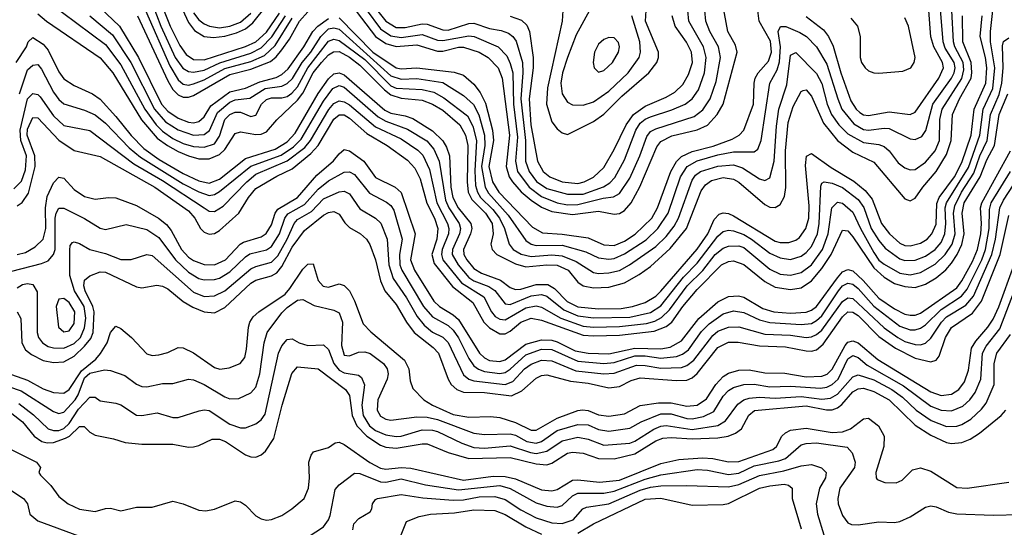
# Model space of a CAD drawing. Header units: inches. Extents: x 990535 to 1117859, y 769386 to 892122.
# Tile 743 of 1056: x 1060300 to 1064093, y 854799 to 856755. Entities that reach past the tile are written whole.
import ezdxf

# ---------------------------------------------------------------- set-up
doc = ezdxf.new("R2010")
doc.units = ezdxf.units.IN
doc.header["$MEASUREMENT"] = 0
doc.layers.add('B0865', color=7, linetype='Continuous')

msp = doc.modelspace()

# ---------------------------------------------------------------- linework, layer by layer
at = {"layer": 'B0865', "color": 5}
for points, elevation in [([(1060872.7, 856912.7), (1060950, 856744.3), (1060973.8, 856713.8), (1061010, 856691), (1061046.2, 856686.2), (1061090, 856691.7), (1061135.5, 856704.5), (1061170, 856720.3), (1061197.4, 856742.6), (1061250.8, 856809.2)], 3620), ([(1060831.5, 856850), (1060880, 856730), (1060916.3, 856656.3), (1060940.7, 856620.7), (1060970, 856601.3), (1061010, 856600.4), (1061170, 856651.5), (1061210, 856669.7), (1061250, 856707.7), (1061300.2, 856779.8)], 3580), ([(1061579.8, 856810), (1061670.3, 856690.3), (1061710, 856663.8), (1061750, 856651.9), (1061830, 856658.2), (1061910, 856633.8), (1061930, 856633.7), (1061990, 856648.9), (1062010, 856649.1), (1062069.7, 856629.7), (1062105, 856610), (1062143.3, 856570), (1062159, 856530), (1062186.7, 856310), (1062174.1, 856190), (1062185.4, 856150), (1062198.4, 856130), (1062232.3, 856092.3), (1062270, 856059.7), (1062310, 856032.4), (1062350, 856015.6), (1062430, 856004.6), (1062530, 856017), (1062590, 856005.8), (1062610, 856008.2), (1062630, 856019.7), (1062655.4, 856050), (1062688.5, 856111.5), (1062754.7, 856265.3), (1062770, 856285.9), (1062812.1, 856307.9), (1062910, 856330.8), (1062950, 856349.2), (1062987.2, 856390), (1063010.5, 856430), (1063063.3, 856630), (1063057.4, 856657.4), (1063027.6, 856710), (1063002.1, 856850)], 3520), ([(1060410, 856824.4), (1060630, 856659), (1060690, 856581), (1060782.1, 856410), (1060825.3, 856350), (1060850, 856325.5), (1060890, 856297.6), (1060930, 856278.7), (1060970, 856266.4), (1061010, 856264.2), (1061050, 856277.3), (1061070, 856306.8), (1061089.7, 856370), (1061110, 856389.7), (1061130, 856398.8), (1061150, 856398.6), (1061190, 856381.8), (1061210, 856386.9), (1061231.4, 856430), (1061250, 856448.3), (1061270, 856453.6), (1061310, 856453.7), (1061330, 856459.7), (1061347.9, 856472.1), (1061370, 856495.9), (1061410.5, 856570), (1061490, 856672.4), (1061510, 856679.6), (1061530, 856675), (1061630, 856602.1), (1061730, 856500.8), (1061750, 856491.5), (1061850, 856486.5), (1061895.8, 856475.8), (1061934, 856454), (1062024.4, 856384.4), (1062045.5, 856345.5), (1062059.8, 856290), (1062053.2, 856173.2), (1062056.3, 856116.3), (1062062.9, 856090), (1062075.1, 856070), (1062123.2, 856023.2), (1062147.9, 855990), (1062167.2, 855950), (1062185.2, 855890), (1062201.4, 855870), (1062231.8, 855851.8), (1062270, 855842.5), (1062350, 855848.6), (1062390, 855844.8), (1062444, 855824), (1062510, 855781.6), (1062530, 855777.8), (1062570, 855779.6), (1062610, 855788.9), (1062649.6, 855810.4), (1062750, 855881.8), (1062790, 855920.1), (1062821, 855959), (1062838.4, 855990), (1062890, 856136.8), (1062904, 856156), (1062923.2, 856170), (1062990, 856190.9), (1063050, 856196), (1063085, 856185), (1063150, 856141.6), (1063170, 856135.1), (1063190, 856145.8), (1063206.1, 856210), (1063215, 856345), (1063224.9, 856410), (1063255.4, 856504.5), (1063270, 856618.5), (1063290, 856628.7), (1063370, 856548.5), (1063389.8, 856509.8), (1063410.5, 856430), (1063427.5, 856390), (1063456, 856350), (1063490, 856315.9), (1063550, 856281.5), (1063610, 856273.9), (1063630, 856266.8), (1063649.5, 856249.5), (1063683.8, 856203.8), (1063710, 856184.2), (1063730, 856177.2), (1063750, 856178), (1063790, 856206), (1063826.7, 856250), (1063843.9, 856290), (1063845, 856370), (1063854, 856410), (1063930, 856529), (1063937.8, 856562.2), (1063934.7, 856590), (1063902.4, 856650), (1063896.8, 856670), (1063891.3, 856790)], 3440), ([(1060569.5, 856769.5), (1060656.7, 856696.7), (1060728.4, 856590), (1060819.5, 856410), (1060862.1, 856362.1), (1060910, 856330.3), (1060970, 856310.5), (1061010, 856313.2), (1061031.4, 856328.6), (1061062.3, 856397.7), (1061110, 856437.6), (1061130, 856446.6), (1061186.7, 856453.3), (1061246.1, 856490), (1061310, 856499.7), (1061330, 856509.1), (1061350.9, 856529.1), (1061387.9, 856590), (1061420.8, 856630), (1061460.2, 856690), (1061490, 856720), (1061510, 856724.4), (1061530, 856718.3), (1061730, 856539.5), (1061770, 856525.6), (1061830, 856529.2), (1061930, 856513.3), (1062010, 856462.9), (1062048.6, 856428.6), (1062069, 856389), (1062090.9, 856310), (1062091.6, 856270), (1062079.5, 856190), (1062093.2, 856110), (1062106.2, 856086.2), (1062181.7, 856001.7), (1062250, 855904), (1062270, 855890.7), (1062290, 855885.4), (1062390, 855886.2), (1062480.6, 855860.6), (1062530, 855838.2), (1062570, 855832.1), (1062590, 855834.5), (1062630, 855852.5), (1062713, 855907), (1062758.7, 855950), (1062797.9, 856010), (1062845.8, 856150), (1062871, 856190), (1062910, 856212), (1062990, 856234.2), (1063050, 856245.6), (1063130, 856245.8), (1063144, 856256), (1063156.9, 856290), (1063189.3, 856510), (1063218.1, 856561.9), (1063227.2, 856592.8), (1063231.2, 856651.2), (1063222.1, 856710), (1063231.5, 856728.5), (1063251.6, 856728.4), (1063305.9, 856705.9), (1063331.1, 856690), (1063370.1, 856650), (1063410, 856584.1), (1063451.2, 856450), (1063467.8, 856410), (1063514, 856354), (1063550, 856332.7), (1063570, 856329), (1063630, 856337.5), (1063650, 856335.8), (1063730, 856296), (1063750, 856293.4), (1063775.4, 856304.6), (1063791.4, 856328.6), (1063817.9, 856430), (1063889.5, 856530), (1063900, 856550), (1063903.8, 856570), (1063899.7, 856590), (1063865.5, 856645.5), (1063857.5, 856670), (1063846, 856810)], 3460), ([(1060584.7, 856824.7), (1060684.8, 856730), (1060757.3, 856610), (1060845.8, 856430), (1060870, 856402.5), (1060910, 856375.9), (1060950, 856360.4), (1060970, 856358.3), (1060990, 856362.3), (1061010, 856381.4), (1061036.8, 856423.2), (1061110, 856476.8), (1061170, 856491.7), (1061224.7, 856515.3), (1061287.4, 856532.6), (1061310, 856543.4), (1061334, 856566), (1061394.2, 856650), (1061429.3, 856710), (1061448.4, 856730), (1061490, 856760.4)], 3480), ([(1060810, 856817.8), (1060843.8, 856730), (1060899.3, 856610), (1060928.7, 856568.7), (1060950, 856555.7), (1060970, 856553), (1061010, 856561), (1061070.8, 856589.2), (1061190, 856626.3), (1061230, 856646.5), (1061271.4, 856688.6), (1061324.3, 856770)], 3560), ([(1061650, 856825), (1061710, 856749.6), (1061750, 856725.1), (1061784.5, 856724.5), (1061850, 856739.8), (1061870, 856737.6), (1061930, 856716), (1061950, 856715.4), (1062030, 856740.4), (1062050, 856741.8), (1062110, 856721), (1062154.1, 856714.1), (1062183.1, 856703.1), (1062200.1, 856690), (1062212, 856672), (1062236.7, 856590), (1062238.1, 856550), (1062230, 856450), (1062248.2, 856290), (1062248.8, 856210), (1062262.8, 856170), (1062291.2, 856131.2), (1062330, 856104.8), (1062410, 856082.7), (1062470, 856082.6), (1062548.5, 856111.5), (1062572.8, 856127.2), (1062592.4, 856147.6), (1062630, 856215.4), (1062673.4, 856330), (1062690, 856356.2), (1062710, 856372.1), (1062730, 856380.9), (1062812.6, 856407.4), (1062863.8, 856430), (1062891.1, 856450), (1062914.9, 856485.1), (1062937.7, 856550), (1062944.7, 856610), (1062934.2, 856650), (1062878.3, 856750), (1062873.6, 856790)], 3560), ([(1060286.7, 856590), (1060325.8, 856650), (1060332.7, 856670), (1060350, 856686.4), (1060390, 856661.3), (1060410, 856637.3), (1060450, 856554.8), (1060470, 856527.3), (1060510, 856501.3), (1060580.5, 856470), (1060610, 856448.5), (1060670, 856382.5), (1060728.6, 856308.6), (1060778.6, 856258.6), (1060837.1, 856217.1), (1060930, 856162), (1060990, 856134.6), (1061030, 856125), (1061070, 856141.3), (1061170, 856220.4), (1061284, 856256), (1061330, 856284.4), (1061361.7, 856318.3), (1061450, 856471.3), (1061490, 856527.6), (1061510, 856546.1), (1061530, 856550), (1061550, 856542.9), (1061706.2, 856406.2), (1061730, 856394.7), (1061784.8, 856384.8), (1061813.9, 856373.9), (1061890, 856326.7), (1061930, 856288.8), (1061944.5, 856264.5), (1061955.6, 856230), (1061960.2, 856110), (1061968.5, 856070), (1061989, 856030), (1062037.2, 855970), (1062041.2, 855950), (1062036.4, 855930), (1062009.8, 855869.8), (1062011.5, 855850), (1062021.9, 855830), (1062050, 855796.7), (1062078.8, 855778.8), (1062151.9, 855751.9), (1062190, 855723.4), (1062210, 855715.4), (1062230, 855716.6), (1062290, 855734.8), (1062334.9, 855734.9), (1062359.9, 855719.9), (1062409.1, 855669.1), (1062450, 855649.3), (1062530, 855641), (1062617.5, 855642.5), (1062661.1, 855650), (1062710, 855666), (1062750, 855689.8), (1062770, 855708.6), (1062910, 855870.6), (1062950.6, 855930), (1062974.9, 855985.1), (1062994.6, 856005.4), (1063010, 856010.5), (1063030, 856008.3), (1063050, 855999.2), (1063210, 855901.9), (1063230, 855896.9), (1063262.8, 855897.2), (1063290, 855905.9), (1063303.9, 855916.1), (1063328.9, 855950), (1063339.6, 855990), (1063341.7, 856038.3), (1063327.1, 856192.9), (1063331, 856229), (1063350, 856239), (1063425.9, 856185.9), (1063513.1, 856133.1), (1063557.2, 856097.2), (1063583.8, 856063.8), (1063619.8, 855970), (1063650.8, 855930), (1063690, 855893.7), (1063710, 855885.1), (1063730, 855883.6), (1063770, 855894.3), (1063795.6, 855910), (1063814.1, 855930), (1063830, 855966.8), (1063833.4, 856046.6), (1063842, 856070), (1063901.2, 856150), (1063930, 856204.6), (1063965.9, 856310), (1063976.5, 856410), (1064021.3, 856510), (1064025.9, 856570), (1064020.8, 856610), (1063999.6, 856690), (1064008.1, 856770)], 3380), ([(1060298.8, 856470), (1060330, 856561.8), (1060350, 856580.6), (1060370, 856582.1), (1060384, 856564), (1060430, 856475.7), (1060450, 856447.8), (1060470, 856431), (1060550, 856407.1), (1060590, 856389), (1060630, 856355.9), (1060721.7, 856261.7), (1060765.7, 856225.7), (1060930, 856122.9), (1060990, 856091.6), (1061030, 856078), (1061050, 856081), (1061070, 856093.2), (1061190, 856191.4), (1061306.7, 856233.3), (1061354.5, 856265.5), (1061384.7, 856295.3), (1061470, 856440.9), (1061506.1, 856490), (1061530, 856501.8), (1061550, 856495.2), (1061680.8, 856380.8), (1061710, 856364.4), (1061794, 856334), (1061868.6, 856288.6), (1061895.8, 856255.8), (1061916, 856210), (1061940.1, 856060.1), (1061953.3, 856030), (1061992.7, 855970), (1061997.5, 855950), (1061994.6, 855930), (1061967.1, 855870), (1061966.1, 855850), (1061989, 855810), (1062030, 855762.2), (1062050, 855749.3), (1062107.2, 855727.2), (1062130, 855712.3), (1062170, 855659.7), (1062190, 855658), (1062270, 855691.4), (1062310, 855696.6), (1062330.1, 855690), (1062396.7, 855636.7), (1062450, 855614.4), (1062510, 855606.3), (1062650, 855609.5), (1062730, 855626.9), (1062770, 855653.2), (1062856.8, 855763.2), (1062910, 855816.5), (1062990, 855920.9), (1063010, 855938.9), (1063030, 855944.1), (1063050, 855941.5), (1063090, 855927.1), (1063119.7, 855910), (1063190, 855856.1), (1063230, 855837.3), (1063270, 855831.4), (1063310, 855844), (1063330, 855858.6), (1063350, 855881.8), (1063373.5, 855930), (1063380.1, 855970), (1063386.7, 856113.3), (1063390, 856124.9), (1063399.5, 856130), (1063430, 856125.9), (1063470, 856108.4), (1063530, 856062.3), (1063551.6, 856031.6), (1063580.6, 855950), (1063610, 855904.4), (1063634.7, 855874.7), (1063690, 855834.2), (1063710, 855827.5), (1063750, 855829.2), (1063790, 855843.7), (1063826.4, 855870), (1063850, 855896.6), (1063864.6, 855930), (1063868.2, 855970), (1063865.8, 856030), (1063870.7, 856050), (1063954.6, 856185.4), (1063999.3, 856310), (1064011.4, 856410), (1064048.5, 856490), (1064057.2, 856570), (1064040.2, 856670), (1064039.8, 856710), (1064048.8, 856791.2)], 3360), ([(1060370, 856777.5), (1060403.5, 856750), (1060610, 856608.5), (1060659.2, 856550), (1060769.1, 856369.1), (1060830, 856298.7), (1060868.6, 856270), (1060910, 856247.4), (1060950, 856230.2), (1060990, 856219.7), (1061030, 856218.6), (1061070, 856235.5), (1061090, 856255.5), (1061130, 856316.8), (1061150, 856322.9), (1061210, 856312.9), (1061230, 856314.2), (1061250, 856323.6), (1061290.5, 856369.5), (1061370, 856444.9), (1061390, 856472.5), (1061430.8, 856550), (1061462.5, 856590), (1061490, 856619.8), (1061508.2, 856631.8), (1061530, 856632.3), (1061570, 856610.2), (1061610, 856580.5), (1061705.4, 856485.4), (1061730, 856466.2), (1061770, 856453.3), (1061850, 856444.8), (1061890, 856430.3), (1061930, 856406.2), (1061996.1, 856350), (1062017.8, 856310), (1062026.3, 856270), (1062023.9, 856130), (1062027.9, 856090), (1062041.9, 856061.9), (1062094.7, 856010), (1062119.8, 855970), (1062124.2, 855930), (1062115.4, 855890), (1062119.5, 855870), (1062138.5, 855850), (1062210, 855814.5), (1062250, 855803.1), (1062330, 855810.9), (1062370, 855808.8), (1062412.2, 855790), (1062450, 855743.4), (1062470, 855729.2), (1062510, 855721.8), (1062570, 855724.6), (1062630, 855741), (1062686.5, 855773.5), (1062730, 855804.4), (1062806, 855874), (1062868.4, 855950), (1062924.7, 856095.3), (1062941.5, 856118.5), (1062964.9, 856135.1), (1063010, 856147.7), (1063050, 856141.3), (1063070, 856129), (1063170, 856042.6), (1063190, 856033.3), (1063210, 856032.1), (1063230, 856043.6), (1063246.2, 856073.8), (1063252, 856108), (1063249.6, 856250), (1063260.9, 856359.1), (1063279.5, 856420.5), (1063310, 856478.9), (1063318, 856482), (1063330, 856485.3), (1063350, 856460.8), (1063395.9, 856355.9), (1063450.2, 856290.2), (1063510, 856244.3), (1063590, 856206.6), (1063710, 856065.5), (1063730, 856057.8), (1063750, 856067.7), (1063778.6, 856110), (1063830, 856170.4), (1063870, 856236.3), (1063888.9, 856290), (1063893.1, 856390), (1063919.9, 856450), (1063964.8, 856530), (1063968.5, 856551.5), (1063965.2, 856590), (1063932.7, 856670), (1063932.4, 856770)], 3420), ([(1060754.2, 856770), (1060870, 856520.1), (1060890, 856485.6), (1060910, 856465.8), (1060930, 856457), (1060950, 856456.1), (1060970, 856463.5), (1061110, 856544), (1061190, 856564), (1061265.6, 856594.4), (1061287.8, 856612.2), (1061310, 856639.1), (1061339.4, 856680.6), (1061378, 856750), (1061410, 856785.2)], 3520), ([(1060784.4, 856790), (1060877.9, 856577.9), (1060910, 856523.5), (1060930, 856506.7), (1060950, 856503.4), (1060970, 856507.8), (1061010, 856523.3), (1061090, 856566.8), (1061190, 856594.6), (1061242.4, 856617.6), (1061283.9, 856656.1), (1061350, 856760.5)], 3540), ([(1060970, 856782), (1060990, 856754.5), (1061010, 856739.7), (1061030.4, 856730.4), (1061070, 856724.4), (1061110, 856730), (1061150, 856746.1), (1061190, 856780)], 3640), ([(1061530, 856762.7), (1061660.3, 856630), (1061750, 856569.6), (1061770, 856566.1), (1061830, 856569.3), (1061973.2, 856553.2), (1062010, 856541.7), (1062050, 856506.2), (1062074.3, 856474.3), (1062094.1, 856434.1), (1062121.7, 856330), (1062125.3, 856290), (1062107.6, 856190), (1062120.8, 856130), (1062145.6, 856090), (1062275.3, 855955.3), (1062313.6, 855933.6), (1062390, 855929), (1062490, 855914.1), (1062550, 855887.5), (1062590, 855885.3), (1062630, 855902), (1062671.4, 855928.6), (1062734.9, 855990), (1062757.6, 856030), (1062807.8, 856170), (1062830.8, 856209.2), (1062850, 856228.4), (1062890, 856247.5), (1062971.7, 856268.3), (1063044.8, 856295.2), (1063072.2, 856310), (1063090.2, 856329.8), (1063126.7, 856430), (1063128.9, 856510), (1063133.5, 856530), (1063144.5, 856550), (1063185, 856595), (1063196.8, 856630), (1063192.5, 856672.5), (1063148.6, 856750), (1063143.2, 856790)], 3480), ([(1061634.3, 856794.3), (1061690, 856719.7), (1061730, 856693.1), (1061770, 856687.2), (1061850, 856698), (1061910, 856676.9), (1061930, 856674.4), (1062030, 856693.6), (1062050.1, 856690), (1062143.7, 856650), (1062176.3, 856616.3), (1062190, 856586.8), (1062199.3, 856550), (1062201.7, 856430), (1062217.2, 856302.8), (1062209.5, 856210), (1062218, 856170), (1062262.7, 856110), (1062310, 856073.4), (1062370, 856049.8), (1062410, 856042.4), (1062450, 856042.8), (1062547.2, 856067.2), (1062587.2, 856072.8), (1062610, 856084.9), (1062650, 856145.1), (1062689, 856231), (1062715.4, 856304.6), (1062730, 856324), (1062750, 856335.2), (1062897.8, 856382.2), (1062931.5, 856408.5), (1062960.5, 856450), (1062982.8, 856517.2), (1062999.5, 856610), (1062991.6, 856650), (1062959, 856710), (1062942.9, 856750), (1062939.9, 856790)], 3540), ([(1062190, 856768.5), (1062233.3, 856753.3), (1062254, 856734), (1062264, 856710), (1062277.5, 856610), (1062278.1, 856570), (1062262.4, 856450), (1062269.4, 856350), (1062294.6, 856210), (1062317, 856170), (1062341.8, 856150), (1062390, 856130.8), (1062450, 856124.4), (1062474.9, 856130), (1062510, 856147.9), (1062550, 856185.4), (1062590, 856254.5), (1062635.9, 856350), (1062664.3, 856390), (1062710, 856422), (1062790, 856456.4), (1062823.9, 856476.1), (1062854.4, 856505.6), (1062876.5, 856543.5), (1062891.3, 856590), (1062887.8, 856630), (1062868.9, 856668.9), (1062825.5, 856730), (1062813.7, 856770)], 3580), ([(1062391.9, 856790), (1062389.7, 856750), (1062332.9, 856492.9), (1062329.4, 856430), (1062350, 856362.2), (1062370, 856335.3), (1062390, 856318.9), (1062410, 856312.8), (1062510, 856362.8), (1062550, 856391.5), (1062620, 856460), (1062723, 856550), (1062754.5, 856590), (1062761.3, 856610), (1062760.5, 856630), (1062710.9, 856750), (1062712.7, 856790)], 3620), ([(1062495.3, 856790), (1062443.5, 856696.5), (1062410, 856608.9), (1062390.8, 856550), (1062385.1, 856510), (1062389.1, 856469.1), (1062410, 856438), (1062430, 856426.9), (1062470, 856425.5), (1062510, 856438.7), (1062570, 856479.2), (1062644.6, 856550), (1062686, 856610), (1062691.9, 856630), (1062689.4, 856670), (1062658, 856770)], 3640), ([(1063330, 856767.6), (1063395.9, 856715.9), (1063416.2, 856690), (1063433.3, 856653.3), (1063462.7, 856550), (1063502.3, 856442.3), (1063522.3, 856410), (1063537.1, 856397.1), (1063550, 856388.9), (1063570, 856385.4), (1063650, 856400.5), (1063729.9, 856390.1), (1063750, 856398.7), (1063840.9, 856530), (1063858.7, 856570), (1063854.6, 856590), (1063822.1, 856650), (1063810, 856689), (1063802.5, 856790)], 3480), ([(1063501.6, 856761.6), (1063527.3, 856730), (1063537.4, 856690), (1063537.8, 856610), (1063543.5, 856590), (1063556.8, 856570), (1063570, 856558.7), (1063590, 856550.6), (1063610, 856549.2), (1063702.8, 856557.2), (1063732.5, 856570), (1063746.3, 856590), (1063750.2, 856610), (1063724, 856730), (1063710, 856761.9)], 3520), ([(1060276.8, 856103.2), (1060306.6, 856133.4), (1060322.7, 856177.3), (1060325.6, 856230), (1060303.6, 856290), (1060301.6, 856330), (1060329.3, 856450.7), (1060350, 856471.3), (1060370, 856466.7), (1060378.3, 856458.3), (1060430, 856384.6), (1060470, 856347.6), (1060570, 856328.2), (1060739.9, 856199.9), (1060850, 856135.4), (1061010, 856029.7), (1061030, 856017.9), (1061050, 856016.1), (1061083.8, 856036.2), (1061175.3, 856130), (1061210, 856159.7), (1061330, 856211.3), (1061397.8, 856262.2), (1061420.7, 856290), (1061490.8, 856409.2), (1061510, 856432.4), (1061530, 856442.4), (1061550, 856439.2), (1061570, 856426.6), (1061670, 856342), (1061770, 856295.7), (1061833.1, 856253.1), (1061853, 856233), (1061878.6, 856178.6), (1061906.9, 856050), (1061947.5, 855970), (1061953, 855950), (1061951.8, 855930), (1061927.3, 855870), (1061924.7, 855850), (1061930, 855830), (1062001.8, 855741.8), (1062087.7, 855687.7), (1062117.8, 855630), (1062131.9, 855611.9), (1062150, 855600.9), (1062170, 855599), (1062250, 855644.6), (1062290, 855652.6), (1062310, 855647.4), (1062385.2, 855605.2), (1062470, 855574.5), (1062510, 855570.7), (1062610, 855572.5), (1062715.1, 855584.9), (1062746.5, 855593.5), (1062772.9, 855607.1), (1062803.2, 855636.8), (1062871.1, 855730), (1062931.1, 855788.9), (1062978.8, 855850), (1063010, 855874.8), (1063030, 855883.1), (1063070, 855884.4), (1063090, 855876.8), (1063190, 855794.4), (1063230, 855775.1), (1063270, 855770.3), (1063310, 855780.9), (1063350, 855810.1), (1063393, 855870), (1063415.1, 855930), (1063428.7, 856030), (1063450, 856051.6), (1063470, 856047.9), (1063510, 856013), (1063538.6, 855950), (1063590, 855857.9), (1063610, 855829), (1063630, 855812.7), (1063690, 855778.8), (1063730, 855771.6), (1063770, 855780.5), (1063827.1, 855812.9), (1063865.5, 855850), (1063892, 855890), (1063903.4, 855930), (1063897.9, 856010), (1063901.9, 856038.1), (1063928.2, 856090), (1063976.2, 856163.8), (1063998.3, 856230), (1064026.9, 856290), (1064039.3, 856390), (1064073.3, 856466.7), (1064083.1, 856510), (1064089.2, 856570), (1064085.6, 856654.4), (1064090, 856671.1), (1064110, 856685.1)], 3340), ([(1060290, 856038.4), (1060309.7, 856050.3), (1060333.6, 856086.4), (1060359.7, 856190), (1060358.1, 856230), (1060328.5, 856310), (1060330, 856333), (1060350, 856378.3), (1060370, 856377.6), (1060450, 856291.2), (1060510, 856251.3), (1060610, 856228.2), (1060820.4, 856110), (1060950, 856018.3), (1060974.3, 855990), (1060996, 855950), (1061010, 855936.3), (1061030, 855928.7), (1061050, 855930.9), (1061070, 855943.5), (1061143.4, 856010), (1061181.5, 856070), (1061210, 856104.6), (1061290, 856152.3), (1061350, 856179.9), (1061420.9, 856239.1), (1061449.5, 856270.5), (1061510, 856371.7), (1061530, 856388), (1061550, 856388.1), (1061570, 856376), (1061636.7, 856316.7), (1061715.9, 856270), (1061793.7, 856213.7), (1061822.6, 856182.6), (1061842.2, 856142.2), (1061868.7, 856048.7), (1061897.8, 855990), (1061911.1, 855950), (1061906.4, 855910), (1061887.2, 855850), (1061896.1, 855816.1), (1061967.5, 855727.5), (1062045.2, 855665.2), (1062088.5, 855590), (1062110, 855567.4), (1062150, 855544.6), (1062170, 855545.1), (1062190, 855555.4), (1062230, 855589.3), (1062270, 855604.9), (1062310, 855597), (1062470, 855540.2), (1062510, 855537), (1062610, 855539.6), (1062744.6, 855555.4), (1062790, 855573), (1062811.6, 855590), (1062854.2, 855650), (1062910, 855715.6), (1063004.2, 855810), (1063030, 855823.3), (1063050, 855825.5), (1063090, 855812.4), (1063170, 855746.7), (1063210, 855724.8), (1063270, 855715.3), (1063310, 855722.3), (1063350, 855749.2), (1063390, 855796.1), (1063425.7, 855850), (1063470, 855943.7), (1063490, 855941.6), (1063510, 855918.9), (1063590, 855799.3), (1063630, 855763.3), (1063670, 855738.6), (1063710, 855726.7), (1063750, 855722.7), (1063790, 855736.7), (1063830, 855760.5), (1063868.1, 855791.9), (1063890, 855817.4), (1063911.5, 855850), (1063930, 855889.6), (1063938.9, 855930), (1063931, 856010), (1063938.8, 856050), (1064000.6, 856150), (1064025.2, 856214.8), (1064055.2, 856270), (1064073.4, 856390), (1064106.7, 856470)], 3320), ([(1060290, 855850.8), (1060321.7, 855858.3), (1060359.9, 855879.9), (1060390, 855909.6), (1060400.1, 855950), (1060398.7, 856030), (1060406, 856074), (1060430, 856126), (1060450, 856148.8), (1060470, 856145.1), (1060510, 856101), (1060550, 856074.4), (1060590, 856063.5), (1060642, 856070), (1060670, 856068.8), (1060750, 856038.7), (1060834.4, 855990), (1060865.4, 855965.4), (1060883.2, 855943.2), (1060922.8, 855870), (1060950, 855840.8), (1060970, 855827.2), (1061010, 855811.5), (1061050, 855810.3), (1061092.9, 855830), (1061148.6, 855890), (1061161.5, 855898.5), (1061230, 855918.7), (1061248.7, 855931.3), (1061270, 855964.7), (1061284.3, 856010), (1061294.4, 856025.6), (1061370.6, 856070), (1061444.1, 856155.9), (1061508.9, 856211.1), (1061530, 856238.5), (1061550, 856254.4), (1061570, 856249.7), (1061625.7, 856210), (1061670, 856147), (1061746, 856110), (1061769.2, 856089.2), (1061823.6, 855930), (1061805.7, 855830), (1061820.2, 855790), (1061895.9, 855670), (1061917, 855650), (1061970, 855617.8), (1061990, 855599.7), (1062071.4, 855470), (1062090, 855452), (1062110, 855442), (1062150, 855437.9), (1062170, 855444.5), (1062250, 855505), (1062310, 855521.7), (1062350, 855519.9), (1062370, 855514.4), (1062439.6, 855479.6), (1062490, 855470), (1062570, 855467.7), (1062670, 855490), (1062770, 855487.2), (1062806.1, 855493.9), (1062850, 855517.6), (1062916.7, 855603.3), (1062990, 855668), (1063030, 855688.6), (1063069.3, 855690.7), (1063090, 855685.4), (1063162.7, 855642.7), (1063204.7, 855630), (1063270, 855624.9), (1063330, 855628.2), (1063350, 855635.4), (1063370.2, 855649.8), (1063450, 855760.3), (1063470, 855784), (1063490, 855792.6), (1063510, 855787.2), (1063549.9, 855749.9), (1063610, 855681.7), (1063670, 855641.4), (1063710, 855620.6), (1063730, 855616.2), (1063750, 855616.9), (1063770, 855624), (1063910, 855722.3), (1063930, 855749.1), (1063970, 855823.6), (1063989.6, 855870), (1064002.8, 855930), (1064005.4, 855970), (1064001.4, 856030), (1064006, 856050), (1064117.1, 856250)], 3280), ([(1060270, 855786.5), (1060384.3, 855815.7), (1060410, 855826.1), (1060429.9, 855850.1), (1060436, 855870), (1060437, 855990), (1060439.9, 856010), (1060450, 856029.4), (1060470, 856028.9), (1060550, 855988.7), (1060610, 855952.5), (1060630, 855947), (1060710, 855966.4), (1060790, 855947.4), (1060835.7, 855915.7), (1060899.4, 855830), (1060950, 855782.3), (1060990, 855757.8), (1061010, 855752.4), (1061050, 855753.5), (1061070, 855759.6), (1061110, 855783.4), (1061170, 855842), (1061187, 855853), (1061250, 855867.8), (1061270, 855881.4), (1061300.5, 855930), (1061321.4, 855990), (1061333.1, 856006.9), (1061397.5, 856042.5), (1061450, 856102.1), (1061490, 856134.7), (1061550, 856167.8), (1061570, 856169.3), (1061590, 856158.2), (1061647.4, 856087.4), (1061712.3, 856052.3), (1061730, 856038.7), (1061741.8, 856021.8), (1061773.1, 855910), (1061763.2, 855850), (1061764.7, 855810), (1061772, 855790), (1061854.9, 855650), (1061890.4, 855610.4), (1061950, 855576.5), (1061970, 855558.9), (1061989.9, 855529.9), (1062029.5, 855449.5), (1062050, 855421.6), (1062068, 855408), (1062090, 855399.3), (1062150, 855392.5), (1062170, 855396.1), (1062190, 855408.4), (1062250, 855463.8), (1062310, 855486), (1062350, 855483.8), (1062450, 855439.1), (1062550, 855431), (1062590, 855434.4), (1062670, 855460.2), (1062710, 855459.9), (1062770, 855451.3), (1062830, 855457.6), (1062853, 855467), (1062876.4, 855483.6), (1062926.7, 855553.3), (1062956.5, 855583.5), (1063010, 855621.2), (1063050, 855633), (1063090, 855627.1), (1063150, 855598.2), (1063190, 855588), (1063310, 855580.6), (1063350, 855585.2), (1063370, 855596), (1063390, 855614.2), (1063454.1, 855710), (1063470, 855729.2), (1063490, 855739.9), (1063510, 855736.1), (1063530, 855719.7), (1063590.9, 855650.9), (1063690, 855574.4), (1063730, 855560.6), (1063750, 855560.1), (1063770, 855566.1), (1063790, 855579.3), (1063850, 855638.7), (1063928.6, 855690), (1063950, 855716.8), (1064006.2, 855830), (1064020.3, 855870), (1064035.3, 855950), (1064036.6, 856023.4), (1064042.5, 856050), (1064116.4, 856170)], 3260), ([(1060290, 855722.4), (1060310, 855734.7), (1060330, 855738.5), (1060350, 855734.4), (1060367, 855707), (1060366.6, 855550), (1060371.8, 855530), (1060387.1, 855510), (1060410, 855496.5), (1060430.6, 855490.6), (1060470, 855489.8), (1060510, 855507.2), (1060533.8, 855530), (1060550, 855567.5), (1060555.2, 855604.8), (1060548.8, 855650), (1060511.1, 855710), (1060492.6, 855770), (1060492.4, 855867.6), (1060494.7, 855885.3), (1060503.5, 855896.5), (1060510, 855899.8), (1060530, 855893.2), (1060570, 855869.2), (1060630, 855854.5), (1060690, 855830.6), (1060729.3, 855830.7), (1060789.4, 855850.6), (1060810, 855846.1), (1060970, 855705.7), (1061010, 855689.1), (1061050, 855690.7), (1061090, 855710.1), (1061190, 855794.8), (1061210, 855804.6), (1061270, 855821.3), (1061294.2, 855845.8), (1061330.4, 855910), (1061357.3, 855970), (1061370, 855985.5), (1061423.7, 856016.3), (1061470, 856064.6), (1061530, 856092.2), (1061550, 856093.9), (1061570, 856084.2), (1061610, 856026.4), (1061670.3, 855990.3), (1061691.1, 855971.1), (1061715.5, 855910), (1061721.6, 855810), (1061738.3, 855758.3), (1061790, 855684.1), (1061831.7, 855611.7), (1061858.3, 855578.3), (1061890, 855551.2), (1061930, 855531.9), (1061950, 855511.7), (1062010, 855387.4), (1062030, 855370), (1062050, 855363), (1062170, 855348.9), (1062199.1, 855360.9), (1062245, 855410), (1062270, 855428.4), (1062310, 855443.9), (1062350, 855441.1), (1062442.2, 855402.2), (1062550, 855390), (1062590, 855393), (1062676, 855424), (1062710, 855423.2), (1062770, 855411.9), (1062850, 855414.7), (1062870, 855422.3), (1062896.9, 855443.1), (1062970, 855538.4), (1062990, 855554.4), (1063030, 855570.6), (1063070, 855572.2), (1063170, 855543.4), (1063270, 855539.2), (1063330, 855531.1), (1063350, 855533), (1063370, 855541.8), (1063390, 855558.8), (1063470, 855668.8), (1063490, 855683.5), (1063510, 855680.4), (1063630, 855567.3), (1063682.9, 855530), (1063710, 855515.8), (1063750, 855503.3), (1063770, 855502.8), (1063790, 855509.3), (1063810, 855528.2), (1063850.7, 855590), (1063870, 855609.8), (1063944.7, 855655.3), (1063974.3, 855690), (1064045.4, 855850), (1064059.2, 855910), (1064075.8, 856030), (1064090, 856059.3), (1064170, 856181.8)], 3240), ([(1060289.6, 855629.6), (1060303.8, 855603.8), (1060307.5, 855510), (1060322.7, 855482.7), (1060345, 855465), (1060390, 855442.3), (1060430, 855433.7), (1060470, 855437), (1060510, 855459.1), (1060550, 855496.6), (1060573.4, 855526.6), (1060582.6, 855550), (1060586.5, 855630), (1060581.1, 855650), (1060551.7, 855710), (1060547.3, 855730), (1060550, 855752), (1060570, 855768.1), (1060610, 855783.1), (1060630, 855782.1), (1060750, 855726), (1060770, 855721.8), (1060828.3, 855731.7), (1060850, 855728.1), (1060870, 855718), (1060929.6, 855669.6), (1060967.1, 855647.1), (1061010, 855629.3), (1061050, 855626.3), (1061090, 855646.1), (1061190, 855739.8), (1061210, 855751.4), (1061270, 855767.7), (1061290, 855779.2), (1061310, 855804.2), (1061350, 855878.8), (1061397.6, 855942.4), (1061470, 856002), (1061490, 856012.1), (1061510, 856015.5), (1061530, 856005.7), (1061552, 855972), (1061570, 855954.9), (1061612.4, 855930), (1061635.4, 855910), (1061648.9, 855888.9), (1061670, 855830), (1061689.2, 855749.2), (1061706.5, 855710), (1061750, 855657.8), (1061789.7, 855589.7), (1061819.4, 855550), (1061892.6, 855492.6), (1061913, 855470), (1061950, 855370.2), (1061962.4, 855350), (1061984.1, 855330), (1062010, 855320.3), (1062090, 855318.5), (1062193.9, 855306.1), (1062234.6, 855325.4), (1062290, 855374.5), (1062310, 855384.3), (1062330, 855387.2), (1062422.4, 855362.4), (1062490, 855355.2), (1062570, 855336.7), (1062610, 855341.3), (1062655.3, 855364.7), (1062690, 855375.2), (1062830, 855364.5), (1062870, 855366.8), (1062890, 855374.8), (1062910, 855391.4), (1062990, 855492.4), (1063030, 855512.5), (1063067.9, 855512.1), (1063150, 855498), (1063250, 855494.1), (1063330, 855478.7), (1063350, 855478.1), (1063370, 855483.6), (1063395.6, 855504.4), (1063470, 855610.6), (1063490, 855629.4), (1063510, 855628.7), (1063530, 855615.4), (1063610, 855534.1), (1063673.4, 855490), (1063750, 855451.5), (1063810, 855436.5), (1063830, 855442.9), (1063841.8, 855458.2), (1063866.5, 855530), (1063890, 855569.3), (1063970, 855624.9), (1064004.8, 855670), (1064077, 855850), (1064110, 856000.7)], 3220), ([(1060267.7, 855387.7), (1060330, 855366.4), (1060390, 855333.2), (1060430, 855319.3), (1060470, 855316.7), (1060490, 855329.7), (1060538.2, 855401.8), (1060592.7, 855447.3), (1060611.4, 855468.6), (1060637.1, 855510), (1060650, 855549.3), (1060670, 855574.4), (1060690, 855565), (1060730, 855530.9), (1060790, 855467.1), (1060810, 855460.8), (1060835.8, 855464.2), (1060870, 855473), (1060910, 855491.5), (1060930, 855491.3), (1060970, 855471.8), (1061050, 855415.3), (1061071.4, 855408.6), (1061106.8, 855413.2), (1061149.5, 855430.5), (1061166.7, 855453.3), (1061174.1, 855485.9), (1061181.4, 855570), (1061187, 855590), (1061199.5, 855610), (1061221.3, 855630), (1061321.9, 855698.1), (1061341, 855719), (1061390, 855793.3), (1061410, 855812.9), (1061430, 855814.7), (1061449.7, 855749.7), (1061468.6, 855728.6), (1061490, 855724.8), (1061530, 855737.5), (1061550, 855731.6), (1061570, 855710.6), (1061590, 855671.8), (1061623, 855583), (1061652.4, 855552.4), (1061782.7, 855442.7), (1061799.3, 855410), (1061803.5, 855363.5), (1061813.9, 855333.9), (1061856.2, 855290), (1061890.1, 855270), (1061970, 855234.5), (1062030, 855223.8), (1062113.7, 855226.3), (1062150, 855222), (1062210, 855203), (1062270, 855173.7), (1062290, 855173.4), (1062370, 855219.3), (1062450, 855249.2), (1062468, 855252), (1062490, 855248.7), (1062530, 855233.2), (1062570, 855227.5), (1062630, 855236.1), (1062690, 855268.3), (1062760.7, 855279.3), (1062810, 855278.7), (1062870, 855265.5), (1062910, 855270.1), (1062945.7, 855294.3), (1062981.8, 855350), (1063010, 855380.6), (1063030, 855392.7), (1063070, 855404.6), (1063110, 855405.7), (1063170, 855394.9), (1063247.3, 855392.7), (1063330, 855379.6), (1063390, 855381.7), (1063410.1, 855389.9), (1063430, 855408.7), (1063479.9, 855500.1), (1063490, 855512.4), (1063510, 855518.3), (1063530, 855509.5), (1063605.3, 855445.3), (1063810, 855320.7), (1063850, 855306.7), (1063890, 855311.8), (1063918.2, 855330), (1063940.2, 855359.8), (1063955.8, 855404.2), (1063967.2, 855490), (1063982.9, 855517.1), (1064029.8, 855570.2), (1064050, 855601.3), (1064071.7, 855648.3), (1064130, 855807.9)], 3180), ([(1060210, 855356.6), (1060305.5, 855325.5), (1060430, 855244.9), (1060450, 855237.4), (1060470, 855243.3), (1060513.9, 855290), (1060525.6, 855310), (1060550, 855375.7), (1060570, 855392.8), (1060626.6, 855406.6), (1060650, 855403.2), (1060704.8, 855384.8), (1060750, 855350.7), (1060770, 855341.2), (1060790, 855340.1), (1060850, 855353.8), (1060890, 855353.6), (1060950, 855369.5), (1060970, 855367.1), (1061010, 855349.6), (1061090, 855301.8), (1061110, 855294.6), (1061143.9, 855296.1), (1061190, 855317.3), (1061210, 855339.7), (1061225.3, 855390), (1061241.3, 855510), (1061252.7, 855550), (1061310, 855626.2), (1061330, 855645.8), (1061370, 855674.6), (1061390, 855676.8), (1061434.4, 855654.4), (1061510, 855635.9), (1061530, 855625.1), (1061542.9, 855590), (1061539.9, 855499.9), (1061550, 855462.9), (1061570, 855460.1), (1061605.4, 855474.6), (1061630, 855475.7), (1061650, 855469.3), (1061701.1, 855430), (1061715.2, 855410), (1061719, 855390), (1061715.5, 855370), (1061679.1, 855290), (1061676.5, 855250), (1061690, 855227.2), (1061710, 855216.1), (1061730, 855212.4), (1061830, 855225), (1061870, 855223.8), (1061910, 855214.4), (1062050, 855161.6), (1062090, 855156.7), (1062190, 855159.7), (1062210, 855154), (1062254, 855130), (1062290, 855123.2), (1062310.3, 855129.7), (1062370, 855171.7), (1062450, 855195.5), (1062490, 855194.4), (1062530, 855176.3), (1062570, 855170.3), (1062650, 855180.7), (1062693.9, 855206.1), (1062770, 855236.2), (1062810, 855236.9), (1062870, 855219.1), (1062890, 855217.8), (1062933.7, 855226.3), (1062974.3, 855245.7), (1063010, 855305), (1063030, 855325.8), (1063050, 855337.6), (1063090, 855349.8), (1063130, 855351.1), (1063190, 855341.1), (1063270, 855343.7), (1063384.4, 855335.6), (1063410, 855339.4), (1063430, 855349.3), (1063452.4, 855370), (1063490, 855448.8), (1063510, 855460.9), (1063530, 855453.2), (1063564.3, 855424.3), (1063704.6, 855344.6), (1063810, 855266), (1063850, 855250.1), (1063890, 855247.9), (1063933.8, 855266.2), (1063960.3, 855290), (1063981, 855319), (1064002.5, 855370), (1064009.3, 855470.7), (1064022.7, 855497.3), (1064075.4, 855564.6), (1064130, 855705.1)], 3160), ([(1060296.3, 855276.3), (1060353, 855233), (1060410, 855178.5), (1060430, 855171.7), (1060450, 855172.6), (1060470, 855179.8), (1060490, 855198.7), (1060526.1, 855253.9), (1060570, 855300.8), (1060590, 855300.6), (1060610, 855286), (1060670, 855277.9), (1060690, 855270.8), (1060750, 855231.4), (1060770, 855230.1), (1060830, 855240.7), (1060890, 855222.5), (1060910, 855222.8), (1060991.8, 855248.2), (1061010, 855251.6), (1061030, 855248.7), (1061110, 855197.3), (1061150, 855182.8), (1061170, 855182.1), (1061210, 855198.5), (1061230, 855212.9), (1061244.9, 855235.1), (1061297.4, 855470), (1061310, 855499), (1061330, 855522.8), (1061350, 855525.1), (1061376.1, 855510), (1061410, 855500.3), (1061470, 855502.1), (1061490, 855484.1), (1061509.6, 855430), (1061530, 855405.1), (1061550, 855394.4), (1061605.3, 855385.3), (1061616.9, 855376.9), (1061628.6, 855348.6), (1061618.5, 855270), (1061622.9, 855230), (1061647.9, 855190), (1061670, 855172.5), (1061710, 855155.1), (1061750, 855148.6), (1061770, 855150.1), (1061850, 855174.3), (1061890, 855173.9), (1061910, 855168.9), (1062003.3, 855123.3), (1062050, 855106.8), (1062090, 855104.2), (1062190, 855113.2), (1062267.3, 855087.3), (1062290, 855084), (1062330, 855092.4), (1062390, 855132.3), (1062450, 855146), (1062490, 855139.2), (1062550, 855115.4), (1062650, 855123), (1062670, 855130.6), (1062742.4, 855177.6), (1062770, 855189.3), (1062790, 855191.7), (1062890, 855176.4), (1062990, 855191.8), (1063019.1, 855210), (1063066.3, 855273.7), (1063090, 855289.8), (1063110, 855296.7), (1063150, 855300.5), (1063210, 855296.4), (1063310, 855303.4), (1063390, 855293.5), (1063422.9, 855297.1), (1063450, 855312.7), (1063510, 855379.3), (1063530, 855386.4), (1063590, 855367.4), (1063660.2, 855330), (1063700.6, 855300.6), (1063754.1, 855250), (1063810.8, 855210.8), (1063870, 855188), (1063910, 855188.5), (1063930, 855194.8), (1063964.5, 855215.5), (1064005.7, 855254.3), (1064022.9, 855277.1), (1064054.4, 855350), (1064054.6, 855430), (1064064.6, 855470), (1064117.5, 855542.5)], 3140), ([(1060270, 855237.6), (1060310, 855205.9), (1060355.7, 855150), (1060385.7, 855130), (1060405.1, 855125.1), (1060430, 855126.4), (1060476.8, 855143.2), (1060491.1, 855150), (1060530, 855188.1), (1060547.9, 855187.9), (1060570, 855165.3), (1060590, 855154.1), (1060660.7, 855140.7), (1060705.9, 855125.9), (1060770, 855119.2), (1060890, 855119.1), (1060950, 855107.9), (1060970, 855108.9), (1060990, 855114), (1061041.3, 855138.7), (1061070, 855138.9), (1061092.1, 855130), (1061170, 855078.7), (1061190, 855070.6), (1061210, 855069.5), (1061230, 855078.8), (1061246.8, 855093.2), (1061278.5, 855141.5), (1061310.7, 855270), (1061348.6, 855391.4), (1061370, 855417), (1061450, 855410.1), (1061554.5, 855330), (1061570, 855307.1), (1061580.6, 855230), (1061598.8, 855190), (1061637.2, 855150), (1061690, 855115.6), (1061710, 855108.3), (1061750, 855104.2), (1061850, 855121), (1061870, 855120.7), (1061950, 855087.2), (1062030, 855064.1), (1062190, 855068.6), (1062290, 855043.4), (1062330, 855040.1), (1062350, 855046.1), (1062410, 855085.1), (1062430, 855088.9), (1062470, 855085.1), (1062530, 855065), (1062590, 855063.6), (1062670, 855082.9), (1062750, 855132), (1062777.6, 855142.4), (1062810, 855145.1), (1062890, 855140.4), (1062990, 855144.6), (1063029.3, 855150.7), (1063057.7, 855162.3), (1063081.1, 855178.9), (1063108.3, 855231.7), (1063131, 855249), (1063330, 855267.6), (1063408, 855252), (1063430, 855252.1), (1063450, 855259), (1063467.1, 855272.9), (1063510, 855321.6), (1063530, 855333.2), (1063550, 855335.7), (1063590, 855322.9), (1063648.9, 855290), (1063750, 855192.3), (1063810, 855153.8), (1063870, 855126.6), (1063890, 855122.4), (1063930, 855125.5), (1063961.2, 855138.8), (1063997.5, 855162.5), (1064081, 855230), (1064098.7, 855250)], 3120), ([(1060270, 855097.2), (1060364.7, 855050), (1060379.3, 855030), (1060373.7, 855010), (1060379.8, 854999.8), (1060420, 854960), (1060450, 854917.4), (1060487.1, 854890), (1060530, 854868.6), (1060590, 854860.7), (1060630, 854871.8), (1060650, 854872.8), (1060690, 854862.1), (1060750, 854876.6), (1060810, 854876.2), (1060890, 854899.5), (1060930, 854890.1), (1060990, 854865.5), (1061017.4, 854862.6), (1061050, 854868.8), (1061130, 854901.7), (1061150, 854898), (1061170, 854884.5), (1061210, 854843.5), (1061230, 854831.5), (1061250, 854826.7), (1061270, 854828.7), (1061310, 854845), (1061348.7, 854870), (1061395.7, 854910), (1061412.6, 854950), (1061416.3, 854990), (1061414.1, 855050), (1061422.8, 855077.2), (1061431.5, 855090), (1061490, 855107), (1061514.7, 855125.3), (1061530, 855127.1), (1061550, 855118.5), (1061648.4, 855048.4), (1061690, 855027.1), (1061710, 855023.1), (1061770, 855029.2), (1061806.5, 855026.5), (1062010, 854981.1), (1062124.1, 854995.9), (1062170, 854995.5), (1062210, 854986), (1062310, 854943.7), (1062350, 854939.4), (1062370, 854944.9), (1062430, 854980.3), (1062450, 854982), (1062533, 854973), (1062610, 854981), (1062770, 855045.5), (1062839.8, 855060.2), (1062930, 855066.4), (1062970, 855064), (1063030, 855051.3), (1063070, 855052.9), (1063201.5, 855098.5), (1063216, 855110), (1063236.6, 855150), (1063250, 855163.4), (1063270, 855173.9), (1063330, 855181.6), (1063430, 855164.8), (1063470, 855167), (1063500.8, 855179.2), (1063550, 855217.8), (1063570, 855219.7), (1063609, 855190), (1063630.5, 855150), (1063629.6, 855110), (1063598.3, 855010), (1063598.9, 854990), (1063603.8, 854983.8), (1063632.4, 854972.4), (1063676, 854970), (1063699, 854981), (1063739.1, 855020.9), (1063770, 855028.1), (1063810, 855015.7), (1063910, 854952.2), (1063950, 854949.6), (1064110, 854972.7)], 3080), ([(1061330, 854709.4), (1061470, 854801.6), (1061490, 854827.9), (1061495.7, 854844.3), (1061515.5, 854944.5), (1061530, 854962.6), (1061590, 855008), (1061610, 855007.2), (1061690, 854974.6), (1061710, 854973.3), (1061770, 854986.6), (1061863.2, 854963.2), (1061990, 854944.2), (1062150, 854960.9), (1062189.3, 854949.3), (1062290, 854893.3), (1062330, 854881.2), (1062370, 854877.2), (1062390, 854883), (1062430, 854920.5), (1062449.7, 854930.3), (1062550, 854930.9), (1062590, 854937.9), (1062710, 854984.3), (1062770, 855001.3), (1062910, 855021.5), (1062950, 855019.4), (1063030, 855002.7), (1063070, 855007.6), (1063130, 855035.8), (1063225, 855055), (1063250, 855064.8), (1063310, 855116.4), (1063330, 855122.6), (1063370, 855125.1), (1063487.4, 855107.4), (1063506.8, 855086.8), (1063518.3, 855050), (1063516.6, 855030), (1063459.5, 854950), (1063451.6, 854910), (1063452.9, 854890), (1063470, 854844.9), (1063490, 854816.1), (1063504.9, 854810), (1063530, 854808.6), (1063610, 854819.8), (1063670, 854818), (1063690, 854822.2), (1063730, 854840.1), (1063790, 854876.6), (1063810, 854882), (1063830, 854878.7), (1063878.1, 854858.1), (1063910, 854851.5), (1064050, 854845.6), (1064151.1, 854848.9)], 3060), ([(1061583.2, 854790), (1061586.9, 854813.1), (1061606.2, 854833.8), (1061650, 854859.5), (1061656.8, 854870), (1061659.4, 854890), (1061670, 854906.3), (1061678, 854910), (1061770, 854925.4), (1061852.8, 854912.8), (1061970, 854903.8), (1062010, 854905.6), (1062070, 854916.5), (1062130, 854918.5), (1062170, 854906.7), (1062230, 854866.7), (1062290, 854835.2), (1062350, 854816.5), (1062390, 854813.9), (1062432, 854828), (1062469.5, 854870), (1062483.4, 854876.6), (1062570, 854890.3), (1062690, 854942), (1062730, 854953.6), (1062770, 854959), (1062870, 854960.1), (1063030, 854954.6), (1063070, 854963.9), (1063150, 854999.5), (1063243.2, 855016.8), (1063310, 855036.1), (1063350, 855041.2), (1063388.2, 855028.2), (1063407.1, 855010), (1063403.8, 854990), (1063381, 854950), (1063368.9, 854890), (1063374, 854850), (1063398.3, 854770)], 3040), ([(1060254.5, 854950), (1060314.7, 854910), (1060329.4, 854890), (1060338.5, 854850), (1060370, 854823.6), (1060526, 854766)], 3060), ([(1062450, 854777.2), (1062510, 854812.4), (1062710, 854908.3), (1062770, 854911.6), (1062890, 854884.3), (1063010, 854887.1), (1063030, 854891.1), (1063150, 854949.8), (1063190, 854959.5), (1063245.5, 854965.5), (1063262.1, 854962.1), (1063275.5, 854950), (1063275.4, 854910), (1063310, 854793.8)], 3020), ([(1061769.1, 854770), (1061790, 854821.3), (1061838.7, 854841.3), (1061882.7, 854850), (1061975.4, 854855.4), (1062050, 854866), (1062130, 854863.4), (1062170, 854849.2), (1062250, 854800.9), (1062310, 854773.4)], 3020)]:
    msp.add_lwpolyline(points, dxfattribs=dict(at, elevation=elevation))
for points, elevation in [([(1062570, 856686.8), (1062550, 856679), (1062530, 856660.9), (1062514.2, 856630), (1062508.7, 856590), (1062513.1, 856570), (1062530, 856553.1), (1062550, 856558.8), (1062583.5, 856590), (1062607, 856630), (1062611.2, 856650), (1062607, 856667), (1062590, 856684.8)], 3660), ([(1060470, 855681.2), (1060450, 855678.7), (1060439.8, 855650), (1060449.6, 855570), (1060470, 855552.8), (1060490, 855556.8), (1060510, 855584.7), (1060512.3, 855630), (1060490, 855665.9)], 3260)]:
    msp.add_lwpolyline(points, close=True, dxfattribs=dict(at, elevation=elevation))

doc.saveas('drawing.dxf')
